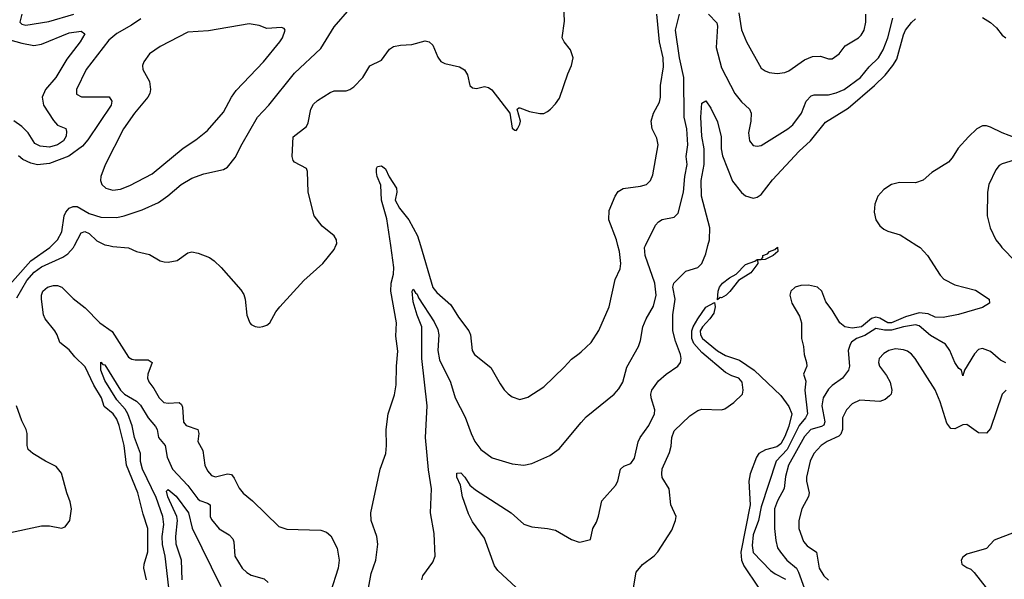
# Model space of a CAD drawing. Header units: inches. Extents: x 1173000 to 1307049, y 522583 to 678455.
# Tile 316 of 617: x 1287159 to 1292140, y 528313 to 531142. Entities that reach past the tile are written whole.
import ezdxf

# ---------------------------------------------------------------- set-up
doc = ezdxf.new("R2010")
doc.units = ezdxf.units.IN
doc.header["$MEASUREMENT"] = 0
for name, color, linetype in [('B2582', 7, 'Continuous'), ('B2583', 7, 'Continuous'), ('B2592', 7, 'Continuous'), ('B2593', 7, 'Continuous')]:
    doc.layers.add(name, color=color, linetype=linetype)

msp = doc.modelspace()

# ---------------------------------------------------------------- linework, layer by layer
at = {"layer": 'B2582', "color": 5}
for points, elevation in [([(1287056, 529744), (1287216.2, 529923.8), (1287312.5, 529990), (1287322.2, 530000)], 840), ([(1287144.2, 529735.8), (1287195.9, 529824.1), (1287233.2, 529866.8), (1287270, 529893.3), (1287377.4, 529942.6), (1287402, 529958), (1287431.7, 529990), (1287436.8, 530000)], 820), ([(1287610, 530000), (1287630, 529995.8), (1287709.2, 529989.2), (1287750, 529970.3), (1287815.8, 529955.8), (1287870, 529923.1), (1287890, 529917.6), (1287910, 529915.8), (1287955.1, 529924.9), (1288010, 529963.8), (1288030, 529968.2), (1288061.7, 529961.7), (1288119.3, 529939.3), (1288143.6, 529923.6), (1288179.1, 529890), (1288277.2, 529777.2), (1288293.1, 529753.1), (1288300.4, 529730), (1288308.5, 529648.5), (1288322.8, 529610), (1288330, 529601), (1288350, 529590.8), (1288370, 529587.3), (1288390, 529590.7), (1288410, 529597.3), (1288425.2, 529610), (1288455.3, 529664.7), (1288476, 529690), (1288596.6, 529823.4), (1288692, 529910), (1288750, 529980.5), (1288759, 530000)], 820), ([(1288919.7, 528250), (1288937.2, 528342.8), (1288960.5, 528410), (1288971.5, 528491.5), (1288966.6, 528530), (1288937.6, 528610), (1288935.6, 528650), (1288983.5, 528870), (1289011.1, 528950), (1289015.4, 528990), (1289013.7, 529070), (1289023.1, 529150), (1289054.6, 529245.4), (1289064.1, 529295.9), (1289065.1, 529390), (1289072.8, 529467.2), (1289062.4, 529542.4), (1289064.9, 529610), (1289036.9, 529770), (1289039, 529810), (1289050, 529855.5), (1289052.7, 529890), (1289036.4, 530000)], 780), ([(1289186.1, 530000), (1289250, 529789.2), (1289270, 529762.9), (1289340.5, 529700.5), (1289378.7, 529638.7), (1289430.5, 529570), (1289440.5, 529550), (1289448.5, 529470), (1289459.3, 529450), (1289543.2, 529383.2), (1289590, 529300.7), (1289610, 529270.7), (1289630, 529250.6), (1289650, 529236.3), (1289690, 529222), (1289730, 529233.4), (1289810, 529286), (1289914.1, 529385.9), (1289950, 529426.4), (1289990, 529454.4), (1290000, 529463.7)], 780), ([(1287800.6, 528310), (1287787.1, 528370), (1287788.5, 528390), (1287807.4, 528452.6), (1287808.2, 528570), (1287783.3, 528643.3), (1287756.4, 528750), (1287699, 528890), (1287687.6, 528990), (1287662.6, 529090), (1287650, 529123.4), (1287632.7, 529150), (1287586.2, 529186.2), (1287573.5, 529230), (1287534.5, 529294.5), (1287490, 529387.1), (1287437.7, 529437.7), (1287410, 529472.6), (1287361.8, 529510), (1287348.7, 529550), (1287337.3, 529570), (1287288.4, 529630), (1287280.5, 529650), (1287269.6, 529730), (1287269.2, 529750), (1287276.7, 529770), (1287300.3, 529790), (1287330, 529798.1), (1287350, 529798.3), (1287372.9, 529790), (1287430, 529733.4), (1287490, 529686.3), (1287565.3, 529610), (1287626.5, 529566.5), (1287710, 529435.6), (1287726.2, 529426.2), (1287743.1, 529423.1), (1287810, 529423.2), (1287828.7, 529410), (1287807.8, 529350), (1287805.6, 529330), (1287812, 529312), (1287838.3, 529278.3), (1287865.5, 529230), (1287887.7, 529207.7), (1287910, 529203), (1287966.3, 529206.3), (1287977.6, 529197.6), (1287983.1, 529183.1), (1287987.5, 529107.5), (1288001.7, 529090), (1288059.6, 529070), (1288065.4, 529050), (1288060.2, 529010), (1288085.1, 528965.1), (1288095.5, 528890), (1288110, 528861.3), (1288130, 528838.3), (1288150, 528831.3), (1288210, 528846.7), (1288230, 528843.2), (1288244.8, 528824.8), (1288270, 528773.7), (1288289.4, 528749.4), (1288337, 528710), (1288470, 528580.3), (1288510, 528566.3), (1288682, 528562), (1288711.7, 528551.7), (1288733.1, 528533.1), (1288766, 528470), (1288775.5, 528410), (1288770.5, 528370), (1288731.9, 528248.1)], 780), ([(1289192.8, 528310), (1289198.7, 528330), (1289250, 528400.5), (1289261.1, 528430), (1289255.7, 528544.3), (1289237.7, 528650), (1289242.8, 528770), (1289226.5, 528866.5), (1289212.1, 529030), (1289220.2, 529190), (1289193.5, 529430), (1289194.2, 529590), (1289169.4, 529649.4), (1289150, 529716), (1289145.1, 529770), (1289150, 529779.3), (1289160.7, 529760.7), (1289170, 529754.9), (1289177, 529737), (1289255.4, 529615.4), (1289275.3, 529575.3), (1289279.9, 529550), (1289275, 529470), (1289283.3, 529423.3), (1289338.8, 529310), (1289361.7, 529230), (1289412.4, 529132.4), (1289442.5, 529050), (1289462.3, 529010), (1289492.8, 528970), (1289550, 528926.9), (1289650, 528896.5), (1289710, 528890.2), (1289750, 528898.3), (1289841.4, 528938.6), (1289887.9, 528972.1), (1290000, 529105.9)], 760), ([(1287912.9, 528270), (1287895.7, 528430), (1287881.2, 528490), (1287879.6, 528530), (1287887.9, 528590), (1287883.3, 528630), (1287850, 528727.6), (1287780, 528870), (1287771.1, 528908.9), (1287769.6, 528950), (1287740.6, 529030), (1287728.5, 529088.5), (1287706.5, 529150), (1287693.1, 529173.1), (1287650, 529221.2), (1287590, 529317.8), (1287569.9, 529370), (1287569.8, 529410.2), (1287579.9, 529399.9), (1287590, 529397.6), (1287668.7, 529268.7), (1287689, 529249), (1287750, 529213.4), (1287770, 529194.2), (1287810, 529130.1), (1287845.7, 529085.7), (1287854.1, 529070), (1287862, 529030), (1287894.4, 528990), (1287905.7, 528930), (1287932.5, 528870), (1288010, 528787.8), (1288060.7, 528720.7), (1288071.3, 528711.3), (1288110, 528698.9), (1288123.5, 528690), (1288123.5, 528630), (1288130, 528615.3), (1288168.3, 528568.3), (1288218.1, 528538.1), (1288237.8, 528517.8), (1288242.8, 528502.8), (1288248, 528430), (1288284.9, 528370), (1288307.9, 528347.9), (1288330, 528334.9), (1288395.4, 528315.4), (1288417, 528297)], 760), ([(1287090, 528544.9), (1287270, 528582.8), (1287310, 528583.6), (1287370, 528572.4), (1287390, 528579.3), (1287412.8, 528610), (1287421.1, 528670), (1287414.9, 528705.1), (1287397.7, 528750), (1287370.6, 528850.6), (1287344.1, 528884.1), (1287289.8, 528909.8), (1287226, 528950), (1287202.9, 528970), (1287197.6, 528990), (1287197.6, 529050), (1287191.8, 529070), (1287170, 529114), (1287142.4, 529190)], 820), ([(1289670, 528271.1), (1289578.1, 528358.1), (1289561.6, 528381.6), (1289510, 528521.1), (1289450, 528603), (1289430, 528643.7), (1289398.7, 528730), (1289389.8, 528790), (1289369.8, 528830), (1289370, 528850.4), (1289390, 528851), (1289411.1, 528830), (1289436.5, 528790), (1289464.8, 528764.8), (1289645.5, 528650), (1289710, 528592.7), (1289750, 528578), (1289830, 528570.6), (1289870, 528562), (1289950, 528514.8), (1289990, 528501), (1290000, 528503.3)], 740), ([(1287980.5, 528310), (1287977.8, 528410), (1287951.5, 528491.5), (1287949.5, 528530), (1287957.1, 528610), (1287954.3, 528630), (1287907.9, 528730), (1287901.9, 528758.1), (1287910, 528767.6), (1287950, 528733.8), (1288013.2, 528650), (1288031.6, 528571.6), (1288176.9, 528276.9)], 740)]:
    msp.add_lwpolyline(points, dxfattribs=dict(at, elevation=elevation))
at = {"layer": 'B2583', "color": 5}
for points, elevation in [([(1288759, 530000), (1288763.6, 530010), (1288762, 530030), (1288749.4, 530050), (1288690, 530098.7), (1288649.7, 530150), (1288618.9, 530270), (1288615.4, 530375.4), (1288609.3, 530390), (1288550, 530421.6), (1288543, 530430), (1288537.7, 530450), (1288543.5, 530550), (1288610, 530602.4), (1288618.3, 530621.7), (1288632.2, 530690), (1288645.4, 530714.6), (1288665.6, 530734.4), (1288730, 530775), (1288750, 530782.2), (1288810, 530783.5), (1288830, 530789.3), (1288850, 530802.6), (1288895.8, 530850), (1288930, 530908.4), (1288990, 530938.4), (1289030, 530993), (1289050, 531006.7), (1289085.7, 531014.3), (1289142.8, 531017.2), (1289210, 531035.3), (1289230, 531030.4), (1289250, 531013), (1289273.7, 530953.7), (1289290.4, 530930.4), (1289310, 530921.6), (1289383.9, 530903.9), (1289408.8, 530888.8), (1289423.9, 530863.9), (1289437.1, 530810), (1289450, 530797.1), (1289470, 530794.4), (1289510, 530804.2), (1289530, 530798.7), (1289547, 530787), (1289638, 530670), (1289650, 530594), (1289663.6, 530583.6), (1289670, 530582), (1289678, 530590), (1289690, 530614), (1289692.3, 530630), (1289675.3, 530690), (1289683.7, 530696.3), (1289690, 530697.3), (1289737.8, 530677.8), (1289790, 530667.9), (1289810, 530668.9), (1289830, 530677.6), (1289843.6, 530690), (1289870, 530716.4), (1289890, 530745.5), (1289931.6, 530868.4), (1289951.1, 530910), (1289958.5, 530950), (1289946, 530990), (1289913.5, 531030), (1289903.9, 531050), (1289914.6, 531134.6), (1289909.8, 531250)], 820), ([(1287322.2, 530000), (1287350, 530028.6), (1287372.7, 530070), (1287383.9, 530150), (1287392.8, 530170), (1287410, 530188.8), (1287430, 530198.5), (1287450, 530197.3), (1287510, 530163.3), (1287570, 530144.8), (1287650, 530143), (1287687, 530150), (1287779, 530181), (1287861.6, 530218.4), (1287908.8, 530251.2), (1287976.4, 530310), (1288030, 530341.8), (1288090, 530362.8), (1288190, 530385.3), (1288210, 530397.6), (1288250, 530445.5), (1288284.5, 530515.5), (1288362.7, 530650), (1288419.7, 530710), (1288550, 530872.8), (1288683.4, 530996.6), (1288750, 531107), (1288830, 531196.5)], 840), ([(1287772.8, 531147.2), (1287725.4, 531114.6), (1287650, 531072.8), (1287610, 531039.3), (1287495.9, 530890), (1287446.2, 530790), (1287446.4, 530766.4), (1287472.1, 530752.1), (1287612.5, 530752.5), (1287625.4, 530730), (1287621.3, 530710), (1287504.2, 530535.8), (1287476.8, 530503.2), (1287407.5, 530452.5), (1287310, 530415), (1287248.9, 530408.9), (1287216.4, 530416.4), (1287175.8, 530435.8), (1287153.7, 530453.7)], 840), ([(1287170.6, 531170), (1287160.2, 531130), (1287170, 531118.9), (1287190, 531114.5), (1287306, 531134), (1287432.8, 531170)], 840), ([(1287110, 531040.7), (1287170, 531023.1), (1287230, 531012), (1287270, 531018.2), (1287410, 531075.7), (1287470, 531083.6), (1287488.5, 531070), (1287465.2, 531030), (1287397, 530943), (1287342, 530850), (1287290.1, 530790), (1287273.4, 530750), (1287279.5, 530710), (1287330, 530632.9), (1287350, 530609), (1287392.1, 530592.1), (1287396.6, 530576.6), (1287394.1, 530554.1), (1287380.1, 530530), (1287350.5, 530509.5), (1287310, 530498.2), (1287263, 530503), (1287236, 530516), (1287201.5, 530570), (1287170, 530602.6), (1287130, 530631.6)], 820), ([(1289036.4, 530000), (1289016.1, 530136.1), (1288990, 530230), (1288985.8, 530305.8), (1288967.3, 530350), (1288963.7, 530370), (1288964.5, 530390), (1288970, 530400.4), (1288990, 530403.6), (1289010, 530388.7), (1289027.6, 530347.6), (1289065.4, 530290), (1289067.2, 530270), (1289059.1, 530230), (1289080.8, 530190), (1289127.2, 530130), (1289171, 530050), (1289186.1, 530000)], 780), ([(1287436.8, 530000), (1287470, 530065.2), (1287488.7, 530071.3), (1287510, 530060.9), (1287550, 530025.1), (1287590, 530004.2), (1287610, 530000)], 820)]:
    msp.add_lwpolyline(points, dxfattribs=dict(at, elevation=elevation))
at = {"layer": 'B2583', "color": 5, "elevation": 860}
msp.add_lwpolyline([(1288320.8, 531120.8), (1288114.1, 531085.9), (1288010, 531079.7), (1287870, 531006.3), (1287816.3, 530970), (1287787.7, 530930), (1287780.5, 530910), (1287782.4, 530890), (1287815.4, 530830), (1287821.3, 530790), (1287817.6, 530770), (1287807.5, 530750), (1287739.7, 530670), (1287684.7, 530590), (1287591.2, 530408.8), (1287570.3, 530350), (1287568.9, 530330), (1287574.9, 530310), (1287594.9, 530290), (1287630, 530280.2), (1287670, 530286.4), (1287716.5, 530303.5), (1287830, 530363.2), (1287986.4, 530493.6), (1288050, 530535), (1288110, 530582.2), (1288190, 530674.3), (1288230.7, 530750), (1288254.8, 530785.2), (1288393.3, 530930), (1288475.6, 531030), (1288489.5, 531050), (1288502, 531090), (1288498, 531098), (1288483.1, 531103.1), (1288410, 531098), (1288370, 531113.3)], close=True, dxfattribs=at)
at = {"layer": 'B2592', "color": 5}
for points, elevation in [([(1290000, 529105.9), (1290024.7, 529135.3), (1290166, 529250), (1290190, 529275.8), (1290209.8, 529310), (1290230, 529385.5), (1290290, 529490.6), (1290299.4, 529520.6), (1290310.8, 529590), (1290327.7, 529630), (1290366, 529694), (1290378.5, 529750), (1290372, 529810), (1290323.4, 529950), (1290319.8, 529990), (1290324.8, 530000)], 760), ([(1290000, 528503.3), (1290046, 528514), (1290059, 528570), (1290077.5, 528602.5), (1290087, 528633), (1290103.7, 528710), (1290172.9, 528787.1), (1290184.2, 528810), (1290198.7, 528870), (1290215.5, 528884.5), (1290250, 528898.7), (1290270, 528924.9), (1290288.3, 529008.3), (1290297.4, 529030), (1290341.8, 529090), (1290370.6, 529150), (1290371.4, 529170), (1290353.4, 529230), (1290352.1, 529250), (1290356.8, 529270), (1290390, 529316.3), (1290429, 529351), (1290488, 529390), (1290502, 529410), (1290505.7, 529430), (1290502.8, 529450), (1290477, 529517), (1290462.7, 529570), (1290462.9, 529650), (1290474.5, 529730), (1290463.4, 529790), (1290467.8, 529810), (1290529.8, 529870.2), (1290590, 529888.9), (1290609.7, 529910), (1290630, 529959.1), (1290640.5, 530000)], 740), ([(1290000, 529463.7), (1290049.8, 529510.2), (1290088.8, 529571.2), (1290141.5, 529690), (1290171, 529829), (1290196.4, 529883.6), (1290200.4, 529910), (1290193.3, 529970), (1290185.4, 530000)], 780), ([(1291698.3, 530000), (1291714, 529990), (1291750.7, 529950), (1291816.3, 529850), (1291834, 529830), (1291890, 529802), (1291994.6, 529774.6), (1292062.8, 529730), (1292064.9, 529710), (1292030, 529686.6), (1291907.8, 529652.2), (1291830, 529636.8), (1291790, 529638.5), (1291755.4, 529655.4), (1291710, 529661.2), (1291639.6, 529640.4), (1291570, 529610.6), (1291550, 529609.6), (1291510, 529633.2), (1291490, 529639.2), (1291468.2, 529631.8), (1291418.2, 529590), (1291370, 529582.5), (1291334.1, 529590), (1291307.6, 529610), (1291270, 529674.5), (1291236.8, 529716.8), (1291216.4, 529770), (1291195.3, 529790), (1291150, 529799.8), (1291110, 529798), (1291082.8, 529790), (1291060.5, 529770), (1291055.5, 529750), (1291064.4, 529710), (1291103.6, 529643.6), (1291114.9, 529610), (1291114.5, 529530), (1291124.7, 529490), (1291127.4, 529450), (1291139.6, 529410), (1291140.3, 529390), (1291124.6, 529350), (1291135.6, 529315.6), (1291131.1, 529268.9), (1291144.2, 529150), (1291134.6, 529130), (1291103, 529090), (1291041.5, 528970), (1290985.3, 528910), (1290910, 528679), (1290897.2, 528610), (1290870, 528537.7), (1290864.3, 528484.3), (1290870, 528449.3), (1290957.7, 528357.7), (1290980.2, 528340.2), (1291033.3, 528313.3)], 740), ([(1292120.1, 530000), (1292128, 529990), (1292197.6, 529917.6)], 760), ([(1290263.9, 528270), (1290278.3, 528350), (1290310, 528388.4), (1290368.4, 528431.6), (1290387, 528453), (1290457.8, 528562.2), (1290476.2, 528610), (1290479.3, 528630), (1290453.2, 528690), (1290444, 528770), (1290410, 528828), (1290406.8, 528846.8), (1290410, 528871), (1290445.6, 528954.4), (1290454.1, 528985.9), (1290458.2, 529030), (1290470, 529064.4), (1290550, 529140.5), (1290590, 529167.3), (1290610, 529173.4), (1290709.6, 529170.4), (1290725.6, 529174.4), (1290772.6, 529207.4), (1290815.3, 529250), (1290819.3, 529270), (1290813.6, 529310), (1290797, 529330), (1290761.5, 529341.5), (1290730, 529359.3), (1290610, 529459.6), (1290570, 529505.5), (1290559.9, 529530), (1290559, 529570), (1290565.9, 529590), (1290589.9, 529630), (1290630, 529689), (1290673.3, 529713.3), (1290678.2, 529690), (1290670, 529658), (1290650.6, 529629.4), (1290613, 529590), (1290601.6, 529570), (1290602.9, 529550), (1290614, 529530), (1290690, 529468), (1290730, 529445.4), (1290800.3, 529420.3), (1290874, 529370), (1291010, 529242), (1291050, 529187), (1291064.6, 529150), (1291050, 529087), (1291030, 529034.4), (1291010, 528997.8), (1290990, 528982.9), (1290931.4, 528968.6), (1290898, 528950), (1290886.3, 528930), (1290854.3, 528845.7), (1290846.9, 528810), (1290853.7, 528690), (1290806.6, 528450), (1290810.3, 528410.3), (1290821.8, 528381.8), (1290894.3, 528274.3)], 720), ([(1292147.7, 529407.7), (1292120.5, 529420.5), (1292070, 529464.2), (1292030, 529480.3), (1292010, 529474.5), (1291990, 529453), (1291938.8, 529370), (1291930, 529342), (1291922.7, 529370), (1291910, 529379.5), (1291890, 529409.7), (1291864.9, 529470), (1291842.4, 529502.4), (1291766.2, 529546.3), (1291710, 529595.4), (1291690, 529599.4), (1291630.2, 529590.2), (1291570, 529573.5), (1291533.2, 529573.2), (1291490, 529581.3), (1291434, 529546), (1291391.5, 529530), (1291367.8, 529512.2), (1291360.1, 529499.9), (1291350.2, 529469.8), (1291356.9, 529390), (1291351.7, 529370), (1291322.3, 529330), (1291270, 529293.6), (1291250, 529274), (1291222.9, 529230), (1291216.4, 529190), (1291232.1, 529110), (1291226.8, 529093.2), (1291214.5, 529085.5), (1291161.9, 529070), (1291130, 529035.2), (1291048.6, 528890), (1291033, 528833), (1291027.1, 528772.9), (1290991.9, 528710), (1290978.2, 528670), (1290977.9, 528570), (1290983.5, 528510), (1290993.1, 528473.1), (1291007.2, 528450), (1291039.4, 528410), (1291088.9, 528368.9), (1291099.7, 528350), (1291128.3, 528270)], 760), ([(1292150, 529269.6), (1292129.1, 529250), (1292070, 529076), (1292050, 529051.8), (1292010, 529053.3), (1291950, 529095.1), (1291930, 529093.6), (1291890, 529073.6), (1291870, 529076.2), (1291850, 529102), (1291815.6, 529210), (1291790, 529271.5), (1291689.9, 529429.9), (1291670, 529452), (1291650, 529465.8), (1291630, 529474), (1291590, 529477.8), (1291555.5, 529470), (1291530, 529455.5), (1291507.3, 529430), (1291503.2, 529410), (1291509.2, 529390), (1291543.9, 529343.9), (1291561.8, 529310), (1291571.1, 529270), (1291567.6, 529250), (1291560, 529240), (1291537.5, 529222.5), (1291510, 529212.7), (1291410, 529218.1), (1291370, 529200.7), (1291341.7, 529170), (1291321.4, 529130), (1291320.9, 529070), (1291313.2, 529046.8), (1291303.1, 529036.9), (1291243.6, 529010), (1291213, 528990), (1291177.1, 528950), (1291157.6, 528910), (1291138.6, 528830), (1291138.7, 528810), (1291152.5, 528750), (1291148.8, 528731.2), (1291116.3, 528670), (1291100.2, 528610), (1291100.1, 528570), (1291124.2, 528504.2), (1291142.2, 528482.2), (1291190.1, 528450.1), (1291203, 528370), (1291227, 528330), (1291250, 528309.4)], 780), ([(1292190.2, 528549.8), (1292089.2, 528510.8), (1292050, 528469.6), (1291950, 528440.7), (1291930, 528426), (1291922, 528410), (1291924.6, 528390), (1291950, 528372.2), (1291970, 528365.3), (1291988.3, 528348.3), (1292047.7, 528270)], 820)]:
    msp.add_lwpolyline(points, dxfattribs=dict(at, elevation=elevation))
at = {"layer": 'B2592', "color": 5, "elevation": 720}
msp.add_lwpolyline([(1290710, 529736.8), (1290702.2, 529737.8), (1290690, 529726), (1290693, 529770), (1290699.6, 529790), (1290714, 529810), (1290750, 529837.8), (1290783.6, 529856.4), (1290830, 529904), (1290878.7, 529921.3), (1290890.5, 529930.5), (1290909.5, 529930.5), (1290919.3, 529940.7), (1290919.3, 529950), (1290941.6, 529958.4), (1290952.7, 529970), (1290979.1, 529980.9), (1290991.9, 529991.9), (1290994.6, 529970), (1290970, 529949.7), (1290930, 529929.7), (1290891, 529929), (1290892.4, 529910), (1290857.8, 529862.2), (1290795.6, 529824.4), (1290752.2, 529767.8), (1290732.9, 529750)], close=True, dxfattribs=at)
at = {"layer": 'B2593', "color": 5}
for points, elevation in [([(1290185.4, 530000), (1290177.5, 530030), (1290138.7, 530130), (1290141.7, 530178.3), (1290171.1, 530250), (1290186.4, 530273.6), (1290211.6, 530288.4), (1290298.9, 530301.1), (1290329.4, 530310), (1290350.8, 530329.2), (1290362.8, 530357.2), (1290388.7, 530510), (1290382.6, 530542.6), (1290359.2, 530590), (1290353.3, 530630), (1290365.8, 530670), (1290395.1, 530724.9), (1290401.1, 530750), (1290400.7, 530810), (1290415.2, 530904.8), (1290414.9, 530950), (1290395.8, 531030), (1290383, 531170)], 780), ([(1290324.8, 530000), (1290376.4, 530103.6), (1290390, 530121.1), (1290410, 530132.3), (1290470, 530143.2), (1290490, 530164.4), (1290516.6, 530270), (1290523.2, 530350), (1290535.8, 530410), (1290531.3, 530450), (1290539.9, 530510), (1290533.8, 530590), (1290519.9, 530650), (1290519.7, 530850), (1290497, 530950), (1290477.5, 531090), (1290496.7, 531170)], 760), ([(1290640.5, 530000), (1290648.2, 530030), (1290650.5, 530090), (1290607.5, 530250), (1290607.1, 530330), (1290622, 530410), (1290621.1, 530490), (1290610, 530554), (1290604.2, 530650), (1290610, 530721), (1290630, 530732), (1290655.2, 530695.2), (1290690, 530626), (1290707.9, 530550), (1290707.9, 530490), (1290714.8, 530454.8), (1290765.4, 530325.4), (1290810, 530268.1), (1290830, 530252.2), (1290870, 530239.6), (1290890, 530244.7), (1290910, 530258.6), (1290967.1, 530332.9), (1291102.3, 530477.7), (1291159.1, 530530), (1291234.9, 530625.1), (1291350, 530695.1), (1291483.7, 530810), (1291537.5, 530862.5), (1291576.7, 530910), (1291596.4, 530943.6), (1291630, 531066.5), (1291641, 531090), (1291670, 531128.7), (1291690, 531146.3)], 740), ([(1290643.8, 531170), (1290686.1, 531126.1), (1290689.6, 531109.6), (1290682.2, 531002.2), (1290710, 530899.5), (1290777.7, 530770), (1290810, 530727.8), (1290850.7, 530690.7), (1290859.7, 530670), (1290858, 530630), (1290846.2, 530570), (1290850.4, 530530), (1290870, 530506.7), (1290890, 530502.6), (1290910, 530506.3), (1291045.4, 530590), (1291070.8, 530610), (1291114.8, 530670), (1291137.3, 530730), (1291162.6, 530757.4), (1291177.8, 530762.2), (1291250, 530762.6), (1291290, 530772.2), (1291330, 530790.1), (1291412.5, 530850), (1291456, 530904), (1291503.7, 530950), (1291526.8, 530990), (1291550, 531050.3), (1291575.8, 531150)], 760), ([(1290796.8, 531176.8), (1290811, 531091), (1290835.8, 531030), (1290910, 530897.6), (1290930, 530883.1), (1290950, 530875.6), (1290990.3, 530870.3), (1291030, 530875.3), (1291050, 530883.6), (1291130, 530939.7), (1291170, 530956.5), (1291210, 530957.4), (1291250, 530944.2), (1291270, 530944.2), (1291304.2, 530970), (1291335.6, 531010), (1291402.9, 531050), (1291416.6, 531063.4), (1291431.3, 531088.7), (1291438.9, 531130), (1291439.8, 531170)], 780), ([(1292030, 531152.8), (1292070, 531128), (1292101.2, 531101.2), (1292130, 531064.9), (1292148.2, 531050)], 740), ([(1292270, 530516.4), (1292129.9, 530569.9), (1292070, 530598.9), (1292050, 530606.2), (1292030, 530606.3), (1292000.3, 530590), (1291958.3, 530550), (1291907.4, 530492.6), (1291876.4, 530443.6), (1291857.3, 530422.7), (1291773, 530370), (1291730, 530331.6), (1291690, 530318.4), (1291610, 530318.9), (1291570, 530308.5), (1291530, 530284.3), (1291500.9, 530250), (1291484.5, 530210), (1291481.5, 530170), (1291490.6, 530130.6), (1291510, 530099.6), (1291530, 530083.2), (1291550, 530074), (1291613.9, 530053.9), (1291698.3, 530000)], 740), ([(1292190, 530432.5), (1292130, 530414.3), (1292114.8, 530405.2), (1292096.7, 530383.3), (1292061.7, 530310), (1292054.3, 530270), (1292053.6, 530150), (1292069.2, 530090), (1292096.5, 530030), (1292120.1, 530000)], 760)]:
    msp.add_lwpolyline(points, dxfattribs=dict(at, elevation=elevation))

doc.saveas('drawing.dxf')
